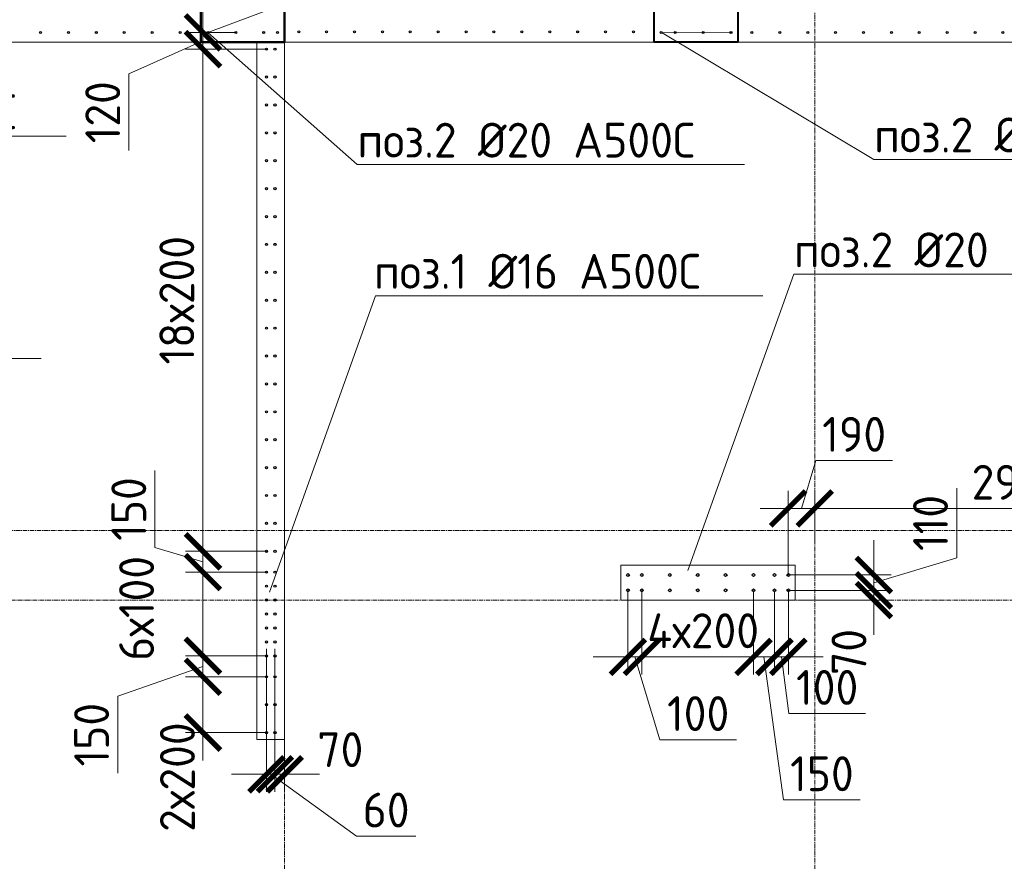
# Model space of a CAD drawing. Header units: millimetres. Extents: x -56135 to 1694203, y -446411 to -23139.
# Tile 301 of 311: x 995658 to 1002718, y -67343 to -61308. Entities that reach past the tile are written whole.
import ezdxf
from ezdxf import colors
from ezdxf.entities.mleader import LeaderData, LeaderLine
from ezdxf.math import Vec2, Vec3

# ---------------------------------------------------------------- set-up
doc = ezdxf.new("R2010")
doc.units = ezdxf.units.MM
for name, pattern in [('01 Штриховая _4 мм_', [6, 3.5, -2.5]), ('______5', [1100, 800, -100, 100, -100]), ('HIDDEN2', [4.7625, 3.175, -1.5875]), ('осевая', [50.8, 31.75, -6.35, 6.35, -6.35])]:
    doc.linetypes.add(name, pattern=pattern)
for name, color, linetype, lineweight in [('1 Стены', 3, 'Continuous', 30), ('Оси', 40, '______5', 18), ('подоснова', 151, 'Continuous', 5), ('РАЗМЕРЫ', 1, 'Continuous', 9), ('СТЕНЫ', 3, 'Continuous', 30)]:
    doc.layers.add(name, color=color, linetype=linetype, lineweight=lineweight)
doc.styles.add('GOST-2.304_Type-B', font='GOST_Common.ttf')
doc.dimstyles.new('СПДС', dxfattribs={"dimscale": 100, "dimtxt": 2.5, "dimasz": 2.5, "dimexe": 1.25, "dimexo": 0, "dimtad": 1, "dimdec": 0, "dimtxsty": 'GOST-2.304_Type-B', "dimblk": 'ARCHTICK', "dimcen": 2.5, "dimdle": 2, "dimadec": 0, "dimazin": 2, "dimtfac": 0.75, "dimtdec": 0, "dimtmove": 1, "dimatfit": 3, "dimfxl": 1, "dimtolj": 1, "dimarcsym": 1})

# ---------------------------------------------------------------- blocks, each defined once
blk = doc.blocks.new('оси 2.2-2.3')
at = {"layer": 'Оси', "color": 16, "linetype": 'осевая', "lineweight": 0, "transparency": 33554687}
for p, q in [((511254.9, -104267.9), (511254.9, -134893.5)), ((515054.9, -104267.9), (515054.9, -134893.5)), ((468076.3, -106495.4), (524372.9, -106495.4)), ((468076.3, -109995.4), (524372.9, -109995.4)), ((468653.8, -110495.4), (523696.4, -110495.4))]:
    blk.add_line(p, q, dxfattribs=at)
blk = doc.blocks.new('стены тп')
at = {"layer": '1 Стены', "color": 252, "linetype": 'HIDDEN2', "lineweight": 0, "true_color": 0x939598}
for p, q in [((889590.4, -187525.6), (899190.4, -187525.6)), ((899190.4, -187525.6), (899190.4, -188275.6)), ((899190.7, -187525.6), (899190.7, -192525.6)), ((899390.6, -187525.6), (904964.2, -187525.6)), ((899390.6, -188275.6), (899390.6, -187525.6)), ((899390.6, -192525.6), (899390.6, -187525.6)), ((902050.4, -191275.6), (901800.4, -191275.6)), ((901800.4, -191275.6), (901800.4, -191525.6)), ((902050.6, -191275.6), (902050.4, -191275.6)), ((902170.4, -191275.6), (902050.6, -191275.6)), ((903050.6, -191275.6), (902170.4, -191275.6)), ((903050.6, -191395.6), (903050.6, -191275.6)), ((903050.6, -191525.6), (903050.6, -191395.6)), ((901800.4, -191525.6), (902050.6, -191525.6)), ((902050.6, -191525.6), (902170.6, -191525.6)), ((902170.6, -191525.6), (903050.6, -191525.6)), ((899190.7, -192525.6), (899390.3, -192525.6))]:
    blk.add_line(p, q, dxfattribs=at)
blk = doc.blocks.new('_ArchTick')
at = {"color": 0, "linetype": 'ByBlock', "const_width": 0.15}
blk.add_lwpolyline([(-0.5, -0.5), (0.5, 0.5)], dxfattribs=at)
blk = doc.blocks.new('*D1709')
at = {"layer": 'DEFPOINTS', "color": 0, "transparency": 16777216}
for p in [(997428, -65820), (997488.3, -65820), (997428, -66719.1)]:
    blk.add_point(p, dxfattribs=at)
at = {"layer": 'РАЗМЕРЫ', "color": 0, "lineweight": -2, "transparency": 16777216}
for p, q in [((997428, -65820), (997428, -66844.1)), ((997488.3, -65820), (997488.3, -66844.1)), ((997428, -66719.1), (997178, -66719.1)), ((997488.3, -66719.1), (997428, -66719.1)), ((997488.3, -66719.1), (997428, -66719.1)), ((997458.2, -66719.1), (998073.1, -67162.8)), ((997488.3, -66719.1), (997738.3, -66719.1)), ((998073.1, -67162.8), (998498.1, -67162.8))]:
    blk.add_line(p, q, dxfattribs=at)
at = {"layer": 'РАЗМЕРЫ', "color": 0, "lineweight": -2, "transparency": 16777216, "xscale": 250, "yscale": 250, "zscale": 250}
blk.add_blockref('_ArchTick', (997428, -66719.1), dxfattribs=at)
at = {"layer": 'РАЗМЕРЫ', "color": 0, "lineweight": -2, "transparency": 16777216, "xscale": 250, "yscale": 250, "zscale": 250, "rotation": 180}
blk.add_blockref('_ArchTick', (997488.3, -66719.1), dxfattribs=at)
at = {"layer": 'РАЗМЕРЫ', "color": 0, "transparency": 16777216, "insert": (998285.6, -66975.3), "char_height": 250, "attachment_point": 5, "style": 'GOST-2.304_Type-B'}
blk.add_mtext('\\A1;60', dxfattribs=at)
blk = doc.blocks.new('_None')
blk = doc.blocks.new('*D1542')
at = {"layer": 'DEFPOINTS', "color": 0, "transparency": 16777216}
for p in [(1001358.3, -64812.7), (1001358.3, -64970), (1004283.5, -65290)]:
    blk.add_point(p, dxfattribs=at)
at = {"layer": 'РАЗМЕРЫ', "color": 0, "lineweight": -2, "transparency": 16777216}
for p, q in [((1001358.3, -64970), (1001358.3, -64687.7)), ((1004283.5, -65290), (1004283.5, -64687.7)), ((1004483.5, -64812.7), (1001158.3, -64812.7))]:
    blk.add_line(p, q, dxfattribs=at)
at = {"layer": 'РАЗМЕРЫ', "color": 0, "lineweight": -2, "transparency": 16777216, "xscale": 250, "yscale": 250, "zscale": 250, "rotation": 180}
blk.add_blockref('_ArchTick', (1001358.3, -64812.7), dxfattribs=at)
at = {"layer": 'РАЗМЕРЫ', "color": 0, "lineweight": -2, "transparency": 16777216, "xscale": 250, "yscale": 250, "zscale": 250}
blk.add_blockref('_ArchTick', (1004283.5, -64812.7), dxfattribs=at)
at = {"layer": 'РАЗМЕРЫ', "color": 0, "transparency": 16777216, "insert": (1002820.9, -64625.2), "char_height": 250, "attachment_point": 5, "style": 'GOST-2.304_Type-B'}
blk.add_mtext('\\A1;2925', dxfattribs=at)
blk = doc.blocks.new('*D1557')
at = {"layer": 'DEFPOINTS', "color": 0, "transparency": 16777216}
for p in [(1001069.7, -65400), (1001169.7, -65400), (1001069.7, -65877.3)]:
    blk.add_point(p, dxfattribs=at)
at = {"layer": 'РАЗМЕРЫ', "color": 0, "lineweight": -2, "transparency": 16777216}
for p, q in [((1001069.7, -65400), (1001069.7, -66002.3)), ((1001169.7, -65400), (1001169.7, -66002.3)), ((1001069.7, -65877.3), (1000819.7, -65877.3)), ((1001169.7, -65877.3), (1001069.7, -65877.3)), ((1001169.7, -65877.3), (1001069.7, -65877.3)), ((1001119.7, -65877.3), (1001172.8, -66283.6)), ((1001169.7, -65877.3), (1001419.7, -65877.3)), ((1001172.8, -66283.6), (1001722.8, -66283.6))]:
    blk.add_line(p, q, dxfattribs=at)
at = {"layer": 'РАЗМЕРЫ', "color": 0, "lineweight": -2, "transparency": 16777216, "xscale": 250, "yscale": 250, "zscale": 250}
blk.add_blockref('_ArchTick', (1001069.7, -65877.3), dxfattribs=at)
at = {"layer": 'РАЗМЕРЫ', "color": 0, "lineweight": -2, "transparency": 16777216, "xscale": 250, "yscale": 250, "zscale": 250, "rotation": 180}
blk.add_blockref('_ArchTick', (1001169.7, -65877.3), dxfattribs=at)
at = {"layer": 'РАЗМЕРЫ', "color": 0, "transparency": 16777216, "insert": (1001447.8, -66096.1), "char_height": 250, "attachment_point": 5, "style": 'GOST-2.304_Type-B'}
blk.add_mtext('\\A1;100', dxfattribs=at)
blk = doc.blocks.new('*D1558')
at = {"layer": 'DEFPOINTS', "color": 0, "transparency": 16777216}
for p in [(1000919.7, -65400), (1001069.7, -65400), (1000919.7, -65877.3)]:
    blk.add_point(p, dxfattribs=at)
at = {"layer": 'РАЗМЕРЫ', "color": 0, "lineweight": -2, "transparency": 16777216}
for p, q in [((1000919.7, -65400), (1000919.7, -66002.3)), ((1001069.7, -65400), (1001069.7, -66002.3)), ((1001269.7, -65877.3), (1000719.7, -65877.3)), ((1000994.7, -65877.3), (1001135.2, -66902.6)), ((1001135.2, -66902.6), (1001685.2, -66902.6))]:
    blk.add_line(p, q, dxfattribs=at)
at = {"layer": 'РАЗМЕРЫ', "color": 0, "lineweight": -2, "transparency": 16777216, "xscale": 250, "yscale": 250, "zscale": 250, "rotation": 180}
blk.add_blockref('_ArchTick', (1000919.7, -65877.3), dxfattribs=at)
at = {"layer": 'РАЗМЕРЫ', "color": 0, "lineweight": -2, "transparency": 16777216, "xscale": 250, "yscale": 250, "zscale": 250}
blk.add_blockref('_ArchTick', (1001069.7, -65877.3), dxfattribs=at)
at = {"layer": 'РАЗМЕРЫ', "color": 0, "transparency": 16777216, "insert": (1001410.2, -66715.1), "char_height": 250, "attachment_point": 5, "style": 'GOST-2.304_Type-B'}
blk.add_mtext('\\A1;150', dxfattribs=at)
blk = doc.blocks.new('*D1559')
at = {"layer": 'DEFPOINTS', "color": 0, "transparency": 16777216}
for p in [(1000119.7, -65400), (1000919.7, -65400), (1000119.7, -65877.3)]:
    blk.add_point(p, dxfattribs=at)
at = {"layer": 'РАЗМЕРЫ', "color": 0, "lineweight": -2, "transparency": 16777216}
for p, q in [((1000119.7, -65400), (1000119.7, -66002.3)), ((1000919.7, -65400), (1000919.7, -66002.3)), ((1001119.7, -65877.3), (999919.7, -65877.3))]:
    blk.add_line(p, q, dxfattribs=at)
at = {"layer": 'РАЗМЕРЫ', "color": 0, "lineweight": -2, "transparency": 16777216, "xscale": 250, "yscale": 250, "zscale": 250, "rotation": 180}
blk.add_blockref('_ArchTick', (1000119.7, -65877.3), dxfattribs=at)
at = {"layer": 'РАЗМЕРЫ', "color": 0, "lineweight": -2, "transparency": 16777216, "xscale": 250, "yscale": 250, "zscale": 250}
blk.add_blockref('_ArchTick', (1000919.7, -65877.3), dxfattribs=at)
at = {"layer": 'РАЗМЕРЫ', "color": 0, "transparency": 16777216, "insert": (1000558.6, -65689.8), "char_height": 250, "attachment_point": 5, "style": 'GOST-2.304_Type-B'}
blk.add_mtext('\\A1;4х200', dxfattribs=at)
blk = doc.blocks.new('*D1560')
at = {"layer": 'DEFPOINTS', "color": 0, "transparency": 16777216}
for p in [(1000019.7, -65400), (1000119.7, -65400), (1000019.7, -65877.3)]:
    blk.add_point(p, dxfattribs=at)
at = {"layer": 'РАЗМЕРЫ', "color": 0, "lineweight": -2, "transparency": 16777216}
for p, q in [((1000019.7, -65400), (1000019.7, -66002.3)), ((1000119.7, -65400), (1000119.7, -66002.3)), ((1000019.7, -65877.3), (999769.7, -65877.3)), ((1000119.7, -65877.3), (1000019.7, -65877.3)), ((1000119.7, -65877.3), (1000019.7, -65877.3)), ((1000069.7, -65877.3), (1000247.8, -66471.1)), ((1000119.7, -65877.3), (1000369.7, -65877.3)), ((1000247.8, -66471.1), (1000797.8, -66471.1))]:
    blk.add_line(p, q, dxfattribs=at)
at = {"layer": 'РАЗМЕРЫ', "color": 0, "lineweight": -2, "transparency": 16777216, "xscale": 250, "yscale": 250, "zscale": 250}
blk.add_blockref('_ArchTick', (1000019.7, -65877.3), dxfattribs=at)
at = {"layer": 'РАЗМЕРЫ', "color": 0, "lineweight": -2, "transparency": 16777216, "xscale": 250, "yscale": 250, "zscale": 250, "rotation": 180}
blk.add_blockref('_ArchTick', (1000119.7, -65877.3), dxfattribs=at)
at = {"layer": 'РАЗМЕРЫ', "color": 0, "transparency": 16777216, "insert": (1000522.8, -66283.6), "char_height": 250, "attachment_point": 5, "style": 'GOST-2.304_Type-B'}
blk.add_mtext('\\A1;100', dxfattribs=at)
blk = doc.blocks.new('*D1552')
at = {"layer": 'DEFPOINTS', "color": 0, "transparency": 16777216}
for p in [(1001168, -64812.7), (1001358.3, -65037.2), (1001168, -65289.6, -720)]:
    blk.add_point(p, dxfattribs=at)
at = {"layer": 'РАЗМЕРЫ', "color": 0, "lineweight": -2, "transparency": 16777216}
for p, q in [((1001263.1, -64812.7), (1001366.3, -64468.9)), ((1001366.3, -64468.9), (1001916.3, -64468.9)), ((1001168, -65289.6), (1001168, -64687.7)), ((1001358.3, -65037.2), (1001358.3, -64687.7)), ((1001558.3, -64812.7), (1000968, -64812.7))]:
    blk.add_line(p, q, dxfattribs=at)
at = {"layer": 'РАЗМЕРЫ', "color": 0, "lineweight": -2, "transparency": 16777216, "xscale": 250, "yscale": 250, "zscale": 250, "rotation": 180}
blk.add_blockref('_ArchTick', (1001168, -64812.7), dxfattribs=at)
at = {"layer": 'РАЗМЕРЫ', "color": 0, "lineweight": -2, "transparency": 16777216, "xscale": 250, "yscale": 250, "zscale": 250}
blk.add_blockref('_ArchTick', (1001358.3, -64812.7), dxfattribs=at)
at = {"layer": 'РАЗМЕРЫ', "color": 0, "transparency": 16777216, "insert": (1001641.3, -64281.4), "char_height": 250, "attachment_point": 5, "style": 'GOST-2.304_Type-B'}
blk.add_mtext('\\A1;190', dxfattribs=at)
blk = doc.blocks.new('*D2019')
at = {"layer": 'DEFPOINTS', "color": 0, "transparency": 16777216}
for p in [(997428, -65120, -360), (996972.1, -65270), (997427.7, -65270, -360)]:
    blk.add_point(p, dxfattribs=at)
at = {"layer": 'РАЗМЕРЫ', "color": 0, "lineweight": -2, "transparency": 16777216}
for p, q in [((996628.3, -65091.9), (996628.3, -64541.9)), ((996972.1, -64920), (996972.1, -65470)), ((996972.1, -65195), (996628.3, -65091.9)), ((997428, -65120), (996847.1, -65120)), ((997427.7, -65270), (996847.1, -65270))]:
    blk.add_line(p, q, dxfattribs=at)
at = {"layer": 'РАЗМЕРЫ', "color": 0, "lineweight": -2, "transparency": 16777216, "xscale": 250, "yscale": 250, "zscale": 250}
for p, rotation in [((996972.1, -65120), 90), ((996972.1, -65270), 270)]:
    blk.add_blockref('_ArchTick', p, dxfattribs=dict(at, rotation=rotation))
at = {"layer": 'РАЗМЕРЫ', "color": 0, "transparency": 16777216, "insert": (996440.8, -64816.9), "char_height": 250, "attachment_point": 5, "rotation": 90, "style": 'GOST-2.304_Type-B'}
blk.add_mtext('\\A1;150', dxfattribs=at)
blk = doc.blocks.new('*D2020')
at = {"layer": 'DEFPOINTS', "color": 0, "transparency": 16777216}
for p in [(997427.7, -65270, -360), (996972.1, -65870), (997427.7, -65870, -360)]:
    blk.add_point(p, dxfattribs=at)
at = {"layer": 'РАЗМЕРЫ', "color": 0, "lineweight": -2, "transparency": 16777216}
for p, q in [((996972.1, -65070), (996972.1, -66070)), ((997427.7, -65270), (996847.1, -65270)), ((997427.7, -65870), (996847.1, -65870))]:
    blk.add_line(p, q, dxfattribs=at)
at = {"layer": 'РАЗМЕРЫ', "color": 0, "lineweight": -2, "transparency": 16777216, "xscale": 250, "yscale": 250, "zscale": 250}
for p, rotation in [((996972.1, -65270), 90), ((996972.1, -65870), 270)]:
    blk.add_blockref('_ArchTick', p, dxfattribs=dict(at, rotation=rotation))
at = {"layer": 'РАЗМЕРЫ', "color": 0, "transparency": 16777216, "insert": (996496.4, -65529.2), "char_height": 250, "attachment_point": 5, "rotation": 90, "style": 'GOST-2.304_Type-B'}
blk.add_mtext('\\A1;6х100', dxfattribs=at)
blk = doc.blocks.new('*D2021')
at = {"layer": 'DEFPOINTS', "color": 0, "transparency": 16777216}
for p in [(997427.7, -66020, -360), (996972.1, -66420), (997427.7, -66420, -360)]:
    blk.add_point(p, dxfattribs=at)
at = {"layer": 'РАЗМЕРЫ', "color": 0, "lineweight": -2, "transparency": 16777216}
for p, q in [((996972.1, -65820), (996972.1, -66620)), ((997427.7, -66020), (996847.1, -66020)), ((997427.7, -66420), (996847.1, -66420))]:
    blk.add_line(p, q, dxfattribs=at)
at = {"layer": 'РАЗМЕРЫ', "color": 0, "lineweight": -2, "transparency": 16777216, "xscale": 250, "yscale": 250, "zscale": 250}
for p, rotation in [((996972.1, -66020), 90), ((996972.1, -66420), 270)]:
    blk.add_blockref('_ArchTick', p, dxfattribs=dict(at, rotation=rotation))
at = {"layer": 'РАЗМЕРЫ', "color": 0, "transparency": 16777216, "insert": (996789.4, -66739.3), "char_height": 250, "attachment_point": 5, "rotation": 90, "style": 'GOST-2.304_Type-B'}
blk.add_mtext('\\A1;2х200', dxfattribs=at)
blk = doc.blocks.new('*D1541')
at = {"layer": 'DEFPOINTS', "color": 0, "transparency": 16777216}
for p in [(997428, -61520, -360), (996972.5, -65120), (997428.5, -65120, -360)]:
    blk.add_point(p, dxfattribs=at)
at = {"layer": 'РАЗМЕРЫ', "color": 0, "lineweight": -2, "transparency": 16777216}
for p, q in [((996972.5, -61320), (996972.5, -65320)), ((997428, -61520), (996847.5, -61520)), ((997428.5, -65120), (996847.5, -65120))]:
    blk.add_line(p, q, dxfattribs=at)
at = {"layer": 'РАЗМЕРЫ', "color": 0, "lineweight": -2, "transparency": 16777216, "xscale": 250, "yscale": 250, "zscale": 250}
for p, rotation in [((996972.5, -61520), 90), ((996972.5, -65120), 270)]:
    blk.add_blockref('_ArchTick', p, dxfattribs=dict(at, rotation=rotation))
at = {"layer": 'РАЗМЕРЫ', "color": 0, "transparency": 16777216, "insert": (996785, -63320), "char_height": 250, "attachment_point": 5, "rotation": 90, "style": 'GOST-2.304_Type-B'}
blk.add_mtext('\\A1;18х200', dxfattribs=at)
blk = doc.blocks.new('*D2031')
at = {"layer": 'DEFPOINTS', "color": 0, "transparency": 16777216}
for p in [(997488.3, -65820, -360), (997558.2, -66470), (997558.2, -66719.1)]:
    blk.add_point(p, dxfattribs=at)
at = {"layer": 'РАЗМЕРЫ', "color": 0, "lineweight": -2, "transparency": 16777216}
for p, q in [((997488.3, -65820), (997488.3, -66844.1)), ((997558.2, -66470), (997558.2, -66844.1)), ((997488.3, -66719.1), (997238.3, -66719.1)), ((997488.3, -66719.1), (997558.2, -66719.1)), ((997558.2, -66719.1), (997808.2, -66719.1))]:
    blk.add_line(p, q, dxfattribs=at)
at = {"layer": 'РАЗМЕРЫ', "color": 0, "lineweight": -2, "transparency": 16777216, "xscale": 250, "yscale": 250, "zscale": 250}
blk.add_blockref('_ArchTick', (997488.3, -66719.1), dxfattribs=at)
at = {"layer": 'РАЗМЕРЫ', "color": 0, "lineweight": -2, "transparency": 16777216, "xscale": 250, "yscale": 250, "zscale": 250, "rotation": 180}
blk.add_blockref('_ArchTick', (997558.2, -66719.1), dxfattribs=at)
at = {"layer": 'РАЗМЕРЫ', "color": 0, "transparency": 16777216, "insert": (997957.1, -66542.1), "char_height": 250, "attachment_point": 5, "style": 'GOST-2.304_Type-B'}
blk.add_mtext('\\A1;70', dxfattribs=at)
blk = doc.blocks.new('*D2032')
at = {"layer": 'DEFPOINTS', "color": 0, "transparency": 16777216}
for p in [(996972.1, -65870), (997271.6, -65870), (997427.7, -66020, -360)]:
    blk.add_point(p, dxfattribs=at)
at = {"layer": 'РАЗМЕРЫ', "color": 0, "lineweight": -2, "transparency": 16777216}
for p, q in [((996972.1, -66220), (996972.1, -65670)), ((997271.6, -65870), (996847.1, -65870)), ((996972.1, -65945), (996361.4, -66159.9)), ((997427.7, -66020), (996847.1, -66020)), ((996361.4, -66159.9), (996361.4, -66709.9))]:
    blk.add_line(p, q, dxfattribs=at)
at = {"layer": 'РАЗМЕРЫ', "color": 0, "lineweight": -2, "transparency": 16777216, "xscale": 250, "yscale": 250, "zscale": 250}
for p, rotation in [((996972.1, -65870), 90), ((996972.1, -66020), 270)]:
    blk.add_blockref('_ArchTick', p, dxfattribs=dict(at, rotation=rotation))
at = {"layer": 'РАЗМЕРЫ', "color": 0, "transparency": 16777216, "insert": (996173.9, -66434.9), "char_height": 250, "attachment_point": 5, "rotation": 90, "style": 'GOST-2.304_Type-B'}
blk.add_mtext('\\A1;150', dxfattribs=at)
blk = doc.blocks.new('*D2041')
at = {"layer": 'DEFPOINTS', "color": 0, "transparency": 16777216}
for p in [(996972.5, -61399.7), (997207.5, -61399.7), (997428, -61520, -360)]:
    blk.add_point(p, dxfattribs=at)
at = {"layer": 'РАЗМЕРЫ', "color": 0, "lineweight": -2, "transparency": 16777216}
for p, q in [((996972.5, -61399.7), (996972.5, -61149.7)), ((997207.5, -61399.7), (996847.5, -61399.7)), ((996972.5, -61520), (996972.5, -61399.7)), ((996972.5, -61520), (996972.5, -61399.7)), ((996972.5, -61459.9), (996441.3, -61697.1)), ((997428, -61520), (996847.5, -61520)), ((996972.5, -61520), (996972.5, -61770)), ((996441.3, -61697.1), (996441.3, -62247.1))]:
    blk.add_line(p, q, dxfattribs=at)
at = {"layer": 'РАЗМЕРЫ', "color": 0, "lineweight": -2, "transparency": 16777216, "xscale": 250, "yscale": 250, "zscale": 250}
for p, rotation in [((996972.5, -61399.7), 270), ((996972.5, -61520), 90)]:
    blk.add_blockref('_ArchTick', p, dxfattribs=dict(at, rotation=rotation))
at = {"layer": 'РАЗМЕРЫ', "color": 0, "transparency": 16777216, "insert": (996253.8, -61972.1), "char_height": 250, "attachment_point": 5, "rotation": 90, "style": 'GOST-2.304_Type-B'}
blk.add_mtext('\\A1;120', dxfattribs=at)
blk = doc.blocks.new('стены  тп')
at = {"layer": 'СТЕНЫ', "color": 251, "linetype": '01 Штриховая _4 мм_', "lineweight": 0, "true_color": 0x636466}
for p, q in [((569712.1, -316625.7, 3100), (579312.1, -316625.7, 3100)), ((579312.1, -316625.7, 3100), (579312.1, -317375.7, 3100)), ((579312.5, -316625.7, 3100), (579312.5, -321625.7, 3100)), ((579512.3, -316625.7, 3100), (585085.9, -316625.7, 3100)), ((579512.3, -317375.7, 3100), (579512.3, -316625.7, 3100)), ((579512.3, -321625.7, 3100), (579512.3, -316625.7, 3100)), ((582172.1, -320375.7, 3100), (581922.1, -320375.7, 3100)), ((581922.1, -320375.7, 3100), (581922.1, -320625.7, 3100)), ((582172.3, -320375.7, 3100), (582172.1, -320375.7, 3100)), ((582292.1, -320375.7, 3100), (582172.3, -320375.7, 3100)), ((583172.3, -320375.7, 3100), (582292.1, -320375.7, 3100)), ((583172.3, -320495.7, 3100), (583172.3, -320375.7, 3100)), ((583172.3, -320625.7, 3100), (583172.3, -320495.7, 3100)), ((581922.1, -320625.7, 3100), (582172.3, -320625.7, 3100)), ((582172.3, -320625.7, 3100), (582292.3, -320625.7, 3100)), ((582292.3, -320625.7, 3100), (583172.3, -320625.7, 3100)), ((579312.5, -321625.7, 3100), (579512, -321625.7, 3100))]:
    blk.add_line(p, q, dxfattribs=at)
at = {"layer": 'СТЕНЫ', "color": 251, "linetype": '01 Штриховая _4 мм_', "lineweight": 0, "true_color": 0x636466, "transparency": 33554687}
for p, q in [((579312.3, -320375.7, 3100), (579312.3, -321625.7, 3100)), ((579512.3, -321625.7, 3100), (579512.3, -320375.7, 3100)), ((579312.3, -321625.7, 3100), (579512.3, -321625.7, 3100)), ((579512.3, -321625.7, 3100), (579312.3, -321625.7, 3100))]:
    blk.add_line(p, q, dxfattribs=at)
blk = doc.blocks.new('*D1526')
at = {"layer": 'DEFPOINTS', "color": 0, "transparency": 16777216}
for p in [(1001169.7, -65400), (1001782.4, -65400), (1001244.8, -65470)]:
    blk.add_point(p, dxfattribs=at)
at = {"layer": 'РАЗМЕРЫ', "color": 0, "lineweight": -2, "transparency": 16777216}
for p, q in [((1001782.4, -65400), (1001782.4, -65150)), ((1001169.7, -65400), (1001907.4, -65400)), ((1001782.4, -65470), (1001782.4, -65400)), ((1001244.8, -65470), (1001907.4, -65470)), ((1001782.4, -65470), (1001782.4, -65720))]:
    blk.add_line(p, q, dxfattribs=at)
at = {"layer": 'РАЗМЕРЫ', "color": 0, "lineweight": -2, "transparency": 16777216, "xscale": 250, "yscale": 250, "zscale": 250}
for p, rotation in [((1001782.4, -65400), 270), ((1001782.4, -65470), 90)]:
    blk.add_blockref('_ArchTick', p, dxfattribs=dict(at, rotation=rotation))
at = {"layer": 'РАЗМЕРЫ', "color": 0, "transparency": 16777216, "insert": (1001604.2, -65842), "char_height": 250, "attachment_point": 5, "rotation": 90, "style": 'GOST-2.304_Type-B'}
blk.add_mtext('\\A1;70', dxfattribs=at)
blk = doc.blocks.new('*D1527')
at = {"layer": 'DEFPOINTS', "color": 0, "transparency": 16777216}
for p in [(1001169.7, -65290), (1001782.4, -65290), (1001169.7, -65400)]:
    blk.add_point(p, dxfattribs=at)
at = {"layer": 'РАЗМЕРЫ', "color": 0, "lineweight": -2, "transparency": 16777216}
for p, q in [((1002376.2, -65166.9), (1002376.2, -64666.9)), ((1001782.4, -65290), (1001782.4, -65040)), ((1001782.4, -65345), (1002376.2, -65166.9)), ((1001169.7, -65290), (1001907.4, -65290)), ((1001782.4, -65400), (1001782.4, -65290)), ((1001782.4, -65400), (1001782.4, -65290)), ((1001169.7, -65400), (1001907.4, -65400)), ((1001782.4, -65400), (1001782.4, -65650))]:
    blk.add_line(p, q, dxfattribs=at)
at = {"layer": 'РАЗМЕРЫ', "color": 0, "lineweight": -2, "transparency": 16777216, "xscale": 250, "yscale": 250, "zscale": 250}
for p, rotation in [((1001782.4, -65290), 270), ((1001782.4, -65400), 90)]:
    blk.add_blockref('_ArchTick', p, dxfattribs=dict(at, rotation=rotation))
at = {"layer": 'РАЗМЕРЫ', "color": 0, "transparency": 16777216, "insert": (1002188.7, -64916.9), "char_height": 250, "attachment_point": 5, "rotation": 90, "style": 'GOST-2.304_Type-B'}
blk.add_mtext('\\A1;110', dxfattribs=at)
blk = doc.blocks.new('прпрп')
at = {"color": 1, "lineweight": 50}
blk.add_lwpolyline([(996958, -61220), (997558, -61220), (997558, -61470), (996958, -61470)], close=True, dxfattribs=at)
at = {"color": 1, "lineweight": 40}
blk.add_lwpolyline([(1000208, -61220), (1000808, -61220), (1000808, -61470), (1000208, -61470)], close=True, dxfattribs=at)
at = {"layer": 'РАЗМЕРЫ', "color": 8, "linetype": 'Continuous', "lineweight": 30}
for centre in [(995808.1, -61400, -720), (996008.1, -61400, -720), (996208.1, -61400, -720), (996408.1, -61400, -720), (996608.1, -61400, -720), (996808.1, -61400, -720), (997658.8, -61396.1, -720), (997858.8, -61396.1, -720), (998058.8, -61396.1, -720), (998258.8, -61396.1, -720), (998458.8, -61396.1, -720), (998658.8, -61396.1, -720), (998858.8, -61396.1, -720), (999058.8, -61396.1, -720), (999258.8, -61396.1, -720), (999458.8, -61396.1, -720), (999658.8, -61396.1, -720), (999858.8, -61396.1, -720), (1000058.8, -61396.1, -720), (1000908.1, -61400, -720), (1001108.1, -61400, -720), (1001308.1, -61400, -720), (1001508.1, -61400, -720), (1001708.1, -61400, -720), (1001908.1, -61400, -720), (1002108.1, -61400, -720), (1002308.1, -61400, -720), (1002508.1, -61400, -720), (1002708.1, -61400, -720)]:
    blk.add_circle(centre, 7, dxfattribs=at)
at = {"layer": 'РАЗМЕРЫ', "color": 6, "linetype": 'Continuous', "lineweight": 30}
for centre, radius in [((997008.3, -61400), 7), ((997207.5, -61399.7), 7), ((997407.5, -61399.7), 7), ((997507.8, -61400), 7), ((1000258.3, -61400), 7), ((1000358.3, -61400), 7), ((1000558.3, -61400), 7), ((1000758.3, -61400), 7), ((1000019.7, -65290), 10), ((1000119.7, -65290), 10), ((1000319.7, -65290), 10), ((1000519.7, -65290), 10), ((1000719.7, -65290), 10), ((1000919.7, -65290), 10), ((1001069.7, -65290), 10), ((1001169.7, -65290), 10), ((1000019.7, -65400), 10), ((1000119.7, -65400), 10), ((1000319.7, -65400), 10), ((1000519.7, -65400), 10), ((1000719.7, -65400), 10), ((1000919.7, -65400), 10), ((1001069.7, -65400), 10), ((1001169.7, -65400), 10)]:
    blk.add_circle(centre, radius, dxfattribs=at)
at = {"layer": 'РАЗМЕРЫ', "color": 4, "linetype": 'Continuous', "lineweight": 30}
for centre in [(997428, -61520, -360), (997488.4, -61520, -360), (997428, -61720, -360), (997488.4, -61720, -360), (997428, -61920, -360), (997488.4, -61920, -360), (997428, -62120, -360), (997488.4, -62120, -360), (997428, -62320, -360), (997488.4, -62320, -360), (997428, -62520, -360), (997488.4, -62520, -360), (997428, -62720, -360), (997488.4, -62720, -360), (997428, -62920, -360), (997488.4, -62920, -360), (997428, -63120, -360), (997488.4, -63120, -360), (997428, -63320, -360), (997488.4, -63320, -360), (997428, -63520, -360), (997488.4, -63520, -360), (997428, -63720, -360), (997488.4, -63720, -360), (997428, -63920, -360), (997488.4, -63920, -360), (997428, -64120, -360), (997488.4, -64120, -360), (997428, -64320, -360), (997488.4, -64320, -360), (997428, -64520, -360), (997488.4, -64520, -360), (997428, -64720, -360), (997488.4, -64720, -360), (997428, -64920, -360), (997488.4, -64920, -360), (997428, -65120, -360), (997488.4, -65120, -360), (997427.7, -65270, -360), (997488.1, -65270, -360), (997427.7, -65370, -360), (997488.1, -65370, -360), (997427.7, -65470, -360), (997488.1, -65470, -360), (997427.7, -65570, -360), (997488.1, -65570, -360), (997427.7, -65670, -360), (997488.1, -65670, -360), (997427.7, -65770, -360), (997488.1, -65770, -360), (997427.7, -65870, -360), (997488.1, -65870, -360), (997427.7, -66020, -360), (997488.1, -66020, -360), (997427.7, -66220, -360), (997488.1, -66220, -360), (997427.7, -66420, -360), (997488.1, -66420, -360)]:
    blk.add_circle(centre, 8, dxfattribs=at)
at = {"layer": 'РАЗМЕРЫ', "color": 1}
for name, p in [('оси 2.2-2.3', (486303.3, 45025.4)), ('стены тп', (98167.6, 126055.6))]:
    blk.add_blockref(name, p, dxfattribs=at)
at = {"layer": 'РАЗМЕРЫ'}
blk.add_blockref('стены  тп', (418045.9, 255155.8, -3100), dxfattribs=at)
at = {"layer": 'РАЗМЕРЫ', "color": 1}
for base, p1, p2, picture, middle in [((996972.5, -61399.7), (997428, -61520, -360), (997207.5, -61399.7), '*D2041', (996441.3, -61759.6)), ((1001782.4, -65400), (1001244.8, -65470), (1001169.7, -65400), '*D1526', (1001791.7, -65842)), ((996972.1, -65870), (997427.7, -66020, -360), (997271.6, -65870), '*D2032', (996361.4, -66222.4))]:
    dim = blk.add_linear_dim(base=base, p1=p1, p2=p2, angle=90, dimstyle='СПДС', dxfattribs=at)
    dim.commit()
    dim.dimension.update_dxf_attribs({"geometry": picture, "text_midpoint": middle, "dimtype": 128})
at = {"layer": 'РАЗМЕРЫ'}
dim = blk.add_linear_dim(base=(996972.5, -65120), p1=(997428, -61520, -360), p2=(997428.5, -65120, -360), angle=90, text='18х200', dimstyle='СПДС', dxfattribs=at)
dim.commit()
dim.dimension.update_dxf_attribs({"geometry": '*D1541', "text_midpoint": (996785, -63320)})
at = {"layer": 'РАЗМЕРЫ', "color": 1}
for base, p1, p2, picture, middle in [((1001168, -64812.7), (1001358.3, -65037.2), (1001168, -65289.6, -720), '*D1552', (1001428.8, -64281.4)), ((1000019.7, -65877.3), (1000119.7, -65400), (1000019.7, -65400), '*D1560', (1000310.3, -66283.6))]:
    dim = blk.add_linear_dim(base=base, p1=p1, p2=p2, dimstyle='СПДС', dxfattribs=at)
    dim.commit()
    dim.dimension.update_dxf_attribs({"geometry": picture, "text_midpoint": middle})
at = {"layer": 'РАЗМЕРЫ'}
dim = blk.add_linear_dim(base=(1001358.3, -64812.7), p1=(1004283.5, -65290), p2=(1001358.3, -64970), dimstyle='СПДС', dxfattribs=at)
dim.commit()
dim.dimension.update_dxf_attribs({"geometry": '*D1542', "text_midpoint": (1002820.9, -64625.2)})
at = {"layer": 'РАЗМЕРЫ', "color": 1}
for base, p1, p2, picture, middle in [((996972.1, -65270), (997428, -65120, -360), (997427.7, -65270, -360), '*D2019', (996440.8, -65029.4)), ((1001782.4, -65290), (1001169.7, -65400), (1001169.7, -65290), '*D1527', (1002188.7, -65104.4))]:
    dim = blk.add_linear_dim(base=base, p1=p1, p2=p2, angle=90, dimstyle='СПДС', dxfattribs=at)
    dim.commit()
    dim.dimension.update_dxf_attribs({"geometry": picture, "text_midpoint": middle})
for base, p1, p2, text, picture, middle in [((996972.1, -65870), (997427.7, -65270, -360), (997427.7, -65870, -360), '6х100', '*D2020', (996683.9, -65529.2)), ((996972.1, -66420), (997427.7, -66020, -360), (997427.7, -66420, -360), '2х200', '*D2021', (996976.9, -66739.3))]:
    dim = blk.add_linear_dim(base=base, p1=p1, p2=p2, angle=90, text=text, dimstyle='СПДС', dxfattribs=at)
    dim.commit()
    dim.dimension.update_dxf_attribs({"geometry": picture, "text_midpoint": middle, "dimtype": 128})
dim = blk.add_linear_dim(base=(1000119.7, -65877.3), p1=(1000919.7, -65400), p2=(1000119.7, -65400), text='4х200', dimstyle='СПДС', dxfattribs=at)
dim.commit()
dim.dimension.update_dxf_attribs({"geometry": '*D1559', "text_midpoint": (1000558.6, -65877.3), "dimtype": 128})
for base, p1, p2, picture, middle in [((1000919.7, -65877.3), (1001069.7, -65400), (1000919.7, -65400), '*D1558', (1001197.7, -66902.6)), ((1001069.7, -65877.3), (1001169.7, -65400), (1001069.7, -65400), '*D1557', (1001235.3, -66283.6)), ((997558.2, -66719.1), (997488.3, -65820, -360), (997558.2, -66470), '*D2031', (997957.1, -66729.6))]:
    dim = blk.add_linear_dim(base=base, p1=p1, p2=p2, dimstyle='СПДС', dxfattribs=at)
    dim.commit()
    dim.dimension.update_dxf_attribs({"geometry": picture, "text_midpoint": middle, "dimtype": 128})
at = {"layer": 'РАЗМЕРЫ'}
dim = blk.add_linear_dim(base=(997428, -66719.1, -360), p1=(997488.3, -65820, -360), p2=(997428, -65820, -360), dimstyle='СПДС', dxfattribs=at)
dim.commit()
dim.dimension.update_dxf_attribs({"geometry": '*D1709', "text_midpoint": (998135.6, -67162.8, -360), "dimtype": 128})
at = {"layer": 'подоснова', "color": 4, "ltscale": 0.3}
ml = blk.add_multileader_mtext('Standard', dxfattribs=at)
ml.set_content('{\\C2;поз.2 %%C20 А500С }', color=4, style='GOST-2.304_Type-B')
ml.set_leader_properties(color=256, linetype='ByLayer', lineweight=15)
ml.set_arrow_properties(name='NONE')
ml.build(insert=Vec2(0, 0))
ml.multileader.update_dxf_attribs({"text_left_attachment_type": 6, "text_right_attachment_type": 6, "dogleg_length": 0.1, "arrow_head_size": 18})
ctx = ml.context
ctx.base_point, ctx.char_height, ctx.arrow_head_size, ctx.landing_gap_size, ctx.plane_origin = Vec3(998078.9, -62347.3), 250, 18, 20, Vec3(1001865.1, -59333.7)
ctx.left_attachment, ctx.right_attachment, ctx.text_align_type = 6, 6, 1
notes = []
notes.append((ctx, [(1, (1, 1, 0), (998078.8, -62347.3), (1, 0), 0.1, [(1, [(997488.4, -61220), (997008.3, -61400)], 0, [])])]))
ctx.mtext.insert, ctx.mtext.width, ctx.mtext.alignment, ctx.mtext.flow_direction = Vec3(999290.8, -62047.3), 4075.871, 2, 5
ml = blk.add_multileader_mtext('Standard', dxfattribs=at)
ml.set_content('{\\C2;поз.2 %%C20 А500С }', color=4, style='GOST-2.304_Type-B')
ml.set_leader_properties(color=256, linetype='ByLayer', lineweight=15)
ml.set_arrow_properties(name='NONE')
ml.build(insert=Vec2(0, 0))
ml.multileader.update_dxf_attribs({"text_left_attachment_type": 6, "text_right_attachment_type": 6, "dogleg_length": 0.1, "arrow_head_size": 18})
ctx = ml.context
ctx.base_point, ctx.char_height, ctx.arrow_head_size, ctx.landing_gap_size, ctx.plane_origin = Vec3(993215.6, -62143.9), 250, 18, 20, Vec3(996589, -59403.4)
ctx.left_attachment, ctx.right_attachment, ctx.text_align_type = 6, 6, 1
notes.append((ctx, [(1, (1, 1, 0), (993215.5, -62143.9), (1, 0), 0.1, [(1, [(992212.3, -61289.6), (991708.4, -61407)], 0, [])])]))
ctx.mtext.insert, ctx.mtext.width, ctx.mtext.alignment, ctx.mtext.flow_direction = Vec3(994427.5, -61843.9), 4075.871, 2, 5
ml = blk.add_multileader_mtext('Standard', dxfattribs=at)
ml.set_content('{\\C2;поз.2 %%C20 А500С }', color=4, style='GOST-2.304_Type-B')
ml.set_leader_properties(color=256, linetype='ByLayer', lineweight=15)
ml.set_arrow_properties(name='NONE')
ml.build(insert=Vec2(0, 0))
ml.multileader.update_dxf_attribs({"text_left_attachment_type": 6, "text_right_attachment_type": 6, "dogleg_length": 0.1, "arrow_head_size": 18})
ctx = ml.context
ctx.base_point, ctx.char_height, ctx.arrow_head_size, ctx.landing_gap_size, ctx.plane_origin = Vec3(1001783.4, -62310.2), 250, 18, 20, Vec3(1005134.9, -59208.3)
ctx.left_attachment, ctx.right_attachment, ctx.text_align_type = 6, 6, 1
notes.append((ctx, [(1, (1, 1, 0), (1001783.3, -62310.2), (1, 0), 0.1, [(1, [(1000765.3, -61399.8), (1000264.3, -61403.6)], 0, [])])]))
ctx.mtext.insert, ctx.mtext.width, ctx.mtext.alignment, ctx.mtext.flow_direction = Vec3(1002995.3, -62010.2), 4075.871, 2, 5
ml = blk.add_multileader_mtext('Standard', dxfattribs=at)
ml.set_content('{\\C2;поз.1 %%C16 А500С }', color=4, style='GOST-2.304_Type-B')
ml.set_leader_properties(color=256, linetype='ByLayer', lineweight=15)
ml.set_arrow_properties(name='NONE')
ml.build(insert=Vec2(0, 0))
ml.multileader.update_dxf_attribs({"text_left_attachment_type": 6, "text_right_attachment_type": 6, "dogleg_length": 0.1, "arrow_head_size": 18})
ctx = ml.context
ctx.base_point, ctx.char_height, ctx.arrow_head_size, ctx.landing_gap_size, ctx.plane_origin = Vec3(993034.9, -63736.8, -360), 250, 18, 20, Vec3(996577.3, -63551, -360)
ctx.left_attachment, ctx.right_attachment, ctx.text_align_type = 6, 6, 1
notes.append((ctx, [(1, (1, 1, 0), (993034.8, -63736.8, -360), (1, 0), 0.1, [(2, [(992200.6, -65437.3, -360), (992188.3, -62878, -360), (992188.7, -61578, -360)], 0, [])])]))
ctx.mtext.insert, ctx.mtext.width, ctx.mtext.alignment, ctx.mtext.flow_direction = Vec3(994196.8, -63436.8, -360), 4075.871, 2, 5
ml = blk.add_multileader_mtext('Standard', dxfattribs=at)
ml.set_content('{\\C2;поз.2 %%C20 А500С }', color=4, style='GOST-2.304_Type-B')
ml.set_leader_properties(color=256, linetype='ByLayer', lineweight=15)
ml.set_arrow_properties(name='NONE')
ml.build(insert=Vec2(0, 0))
ml.multileader.update_dxf_attribs({"text_left_attachment_type": 6, "text_right_attachment_type": 6, "dogleg_length": 0.1, "arrow_head_size": 18})
ctx = ml.context
ctx.base_point, ctx.char_height, ctx.arrow_head_size, ctx.landing_gap_size, ctx.plane_origin = Vec3(1001209.3, -63133.9), 250, 18, 20, Vec3(1004826.5, -63372.1)
ctx.left_attachment, ctx.right_attachment, ctx.text_align_type = 6, 6, 1
notes.append((ctx, [(1, (1, 1, 0), (1001209.2, -63133.9), (1, 0), 0.1, [(0, [(1000449.9, -65258.3)], 0, [])])]))
ctx.mtext.insert, ctx.mtext.width, ctx.mtext.alignment, ctx.mtext.flow_direction = Vec3(1002421.1, -62833.9), 4075.871, 2, 5
ml = blk.add_multileader_mtext('Standard', dxfattribs=at)
ml.set_content('{\\C2;поз.1 %%C16 А500С }', color=4, style='GOST-2.304_Type-B')
ml.set_leader_properties(color=256, linetype='ByLayer', lineweight=15)
ml.set_arrow_properties(name='NONE')
ml.build(insert=Vec2(0, 0))
ml.multileader.update_dxf_attribs({"text_left_attachment_type": 6, "text_right_attachment_type": 6, "dogleg_length": 0.1, "arrow_head_size": 18})
ctx = ml.context
ctx.base_point, ctx.char_height, ctx.arrow_head_size, ctx.landing_gap_size, ctx.plane_origin = Vec3(998209.6, -63287.6, -360), 250, 18, 20, Vec3(1001826.8, -63525.8, -360)
ctx.left_attachment, ctx.right_attachment, ctx.text_align_type = 6, 6, 1
notes.append((ctx, [(1, (1, 1, 0), (998209.5, -63287.6, -360), (1, 0), 0.1, [(0, [(997450.2, -65412, -360)], 0, [])])]))
ctx.mtext.insert, ctx.mtext.width, ctx.mtext.alignment, ctx.mtext.flow_direction = Vec3(999371.4, -62987.6, -360), 4075.871, 2, 5
for ctx, leaders in notes:
    for number, flags, end, landing, length, lines in leaders:
        leader = LeaderData()
        leader.index, (leader.has_last_leader_line, leader.has_dogleg_vector, leader.attachment_direction) = number, flags
        leader.last_leader_point, leader.dogleg_vector, leader.dogleg_length = Vec3(end), Vec3(landing), length
        for number, points, colour, breaks in lines:
            line = LeaderLine()
            line.index, line.vertices, line.color, line.breaks = number, Vec3.list(points), colors.encode_raw_color(colour), breaks
            leader.lines.append(line)
        ctx.leaders.append(leader)

msp = doc.modelspace()

# ---------------------------------------------------------------- block references
at = {"layer": 'РАЗМЕРЫ'}
msp.add_blockref('прпрп', (0, 0), dxfattribs=at)

doc.saveas('drawing.dxf')
